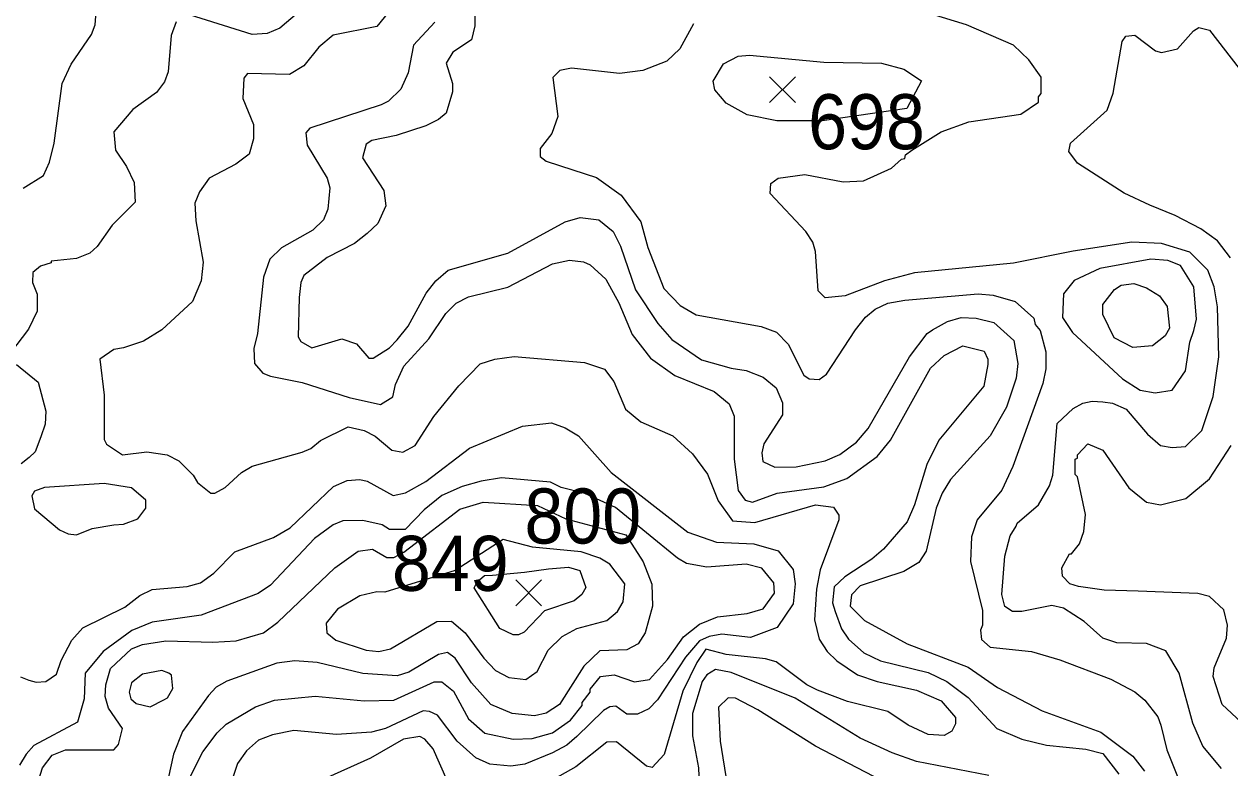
# Model space of a CAD drawing. Extents: x 423 to 448.8, y 7456.3 to 7484.
# Drawn here: x 432.377 to 434.129, y 7465.32 to 7466.401 of the extents above; entities that cross this region are included whole.
import ezdxf
from ezdxf.enums import TextEntityAlignment as Align

# ---------------------------------------------------------------- set-up
doc = ezdxf.new("R2010")
doc.units = 0
doc.header["$LTSCALE"] = 0.032
for name, color, linetype, lineweight in [('1', 7, 'Continuous', 25), ('2', 7, 'Continuous', 13), ('21', 7, 'Continuous', 25)]:
    doc.layers.add(name, color=color, linetype=linetype, lineweight=lineweight)
doc.layers.add('61', color=7, linetype='Continuous')

msp = doc.modelspace()

# ---------------------------------------------------------------- linework, layer by layer
at = {"layer": '1'}
for points in [[(433.0326, 7466.4314), (433.0318, 7466.3982), (433.0271, 7466.378), (433.0001, 7466.3603), (432.9901, 7466.344), (432.9993, 7466.3146), (432.9993, 7466.3023), (432.9901, 7466.2713), (432.9792, 7466.262)], [(432.9792, 7466.262), (432.9607, 7466.2528), (432.9174, 7466.2388), (432.8825, 7466.2319), (432.874, 7466.2264), (432.8686, 7466.2064), (432.8996, 7466.1592), (432.9026, 7466.1367), (432.891, 7466.1112), (432.8756, 7466.0965), (432.857, 7466.0818), (432.8176, 7466.0617), (432.7835, 7466.0354), (432.7789, 7466.0254), (432.7766, 7466.0037), (432.775, 7465.9464), (432.7789, 7465.9395), (432.7952, 7465.9302), (432.8385, 7465.9434), (432.8601, 7465.9364), (432.8779, 7465.9155), (432.8841, 7465.9155), (432.908, 7465.9302), (432.9189, 7465.9418), (432.9351, 7465.9619), (432.9614, 7466.0099), (432.9753, 7466.0277), (432.9932, 7466.0431), (433.0798, 7466.0679), (433.1633, 7466.1135), (433.185, 7466.1197), (433.212, 7466.1166), (433.2329, 7466.0996), (433.2437, 7466.078), (433.2654, 7466.0145), (433.2979, 7465.9658), (433.318, 7465.9426), (433.3613, 7465.9132), (433.4046, 7465.9008), (433.4263, 7465.8977), (433.451, 7465.8877), (433.4696, 7465.8722), (433.4789, 7465.8506), (433.4789, 7465.8328), (433.4518, 7465.791), (433.4487, 7465.7779), (433.4502, 7465.7654), (433.468, 7465.7569), (433.499, 7465.7577), (433.5408, 7465.7662), (433.5624, 7465.7755), (433.5864, 7465.7933), (433.6034, 7465.8134), (433.6637, 7465.9171), (433.6893, 7465.9511), (433.697, 7465.9565), (433.7187, 7465.9689), (433.7388, 7465.9743), (433.7604, 7465.9735), (433.7859, 7465.9673), (433.8153, 7465.941), (433.8207, 7465.9078), (433.8184, 7465.8861), (433.8045, 7465.8444), (433.7805, 7465.8026), (433.7233, 7465.7392), (433.7109, 7465.7191), (433.7024, 7465.6974), (433.6877, 7465.6347), (433.6769, 7465.6185), (433.6552, 7465.6053), (433.5918, 7465.5845), (433.5794, 7465.5713), (433.5771, 7465.5551), (433.598, 7465.5342), (433.6599, 7465.5002), (433.7488, 7465.4661), (433.7914, 7465.4368), (433.8563, 7465.4027), (433.9414, 7465.3718), (433.9878, 7465.337), (434.0048, 7465.3153)], [(432.3984, 7465.303), (432.4038, 7465.32), (432.4177, 7465.3385), (432.437, 7465.3463), (432.5074, 7465.3463), (432.5144, 7465.354), (432.5198, 7465.3772), (432.4997, 7465.4066), (432.495, 7465.4236), (432.4958, 7465.4406), (432.5028, 7465.4646), (432.5329, 7465.4932), (432.5492, 7465.4994), (432.5832, 7465.5048), (432.6513, 7465.5025), (432.6853, 7465.5048), (432.7247, 7465.5164), (432.7456, 7465.5319), (432.8284, 7465.6108), (432.8624, 7465.6348), (432.8833, 7465.6378), (432.9042, 7465.6255), (432.9142, 7465.6257), (432.9289, 7465.6334), (432.9371, 7465.6396), (433.0102, 7465.6959), (433.0442, 7465.7059), (433.123, 7465.7011), (433.1641, 7465.6819), (433.2511, 7465.6585), (433.2765, 7465.6194), (433.2892, 7465.5868), (433.2902, 7465.5551), (433.2793, 7465.5164), (433.2693, 7465.5002), (433.253, 7465.4917), (433.2136, 7465.4901), (433.1904, 7465.4677), (433.1548, 7465.412), (433.1355, 7465.3996), (433.1185, 7465.3958), (433.086, 7465.3988), (433.055, 7465.412), (433.0271, 7465.4437), (433.0032, 7465.4793), (432.9924, 7465.4878), (432.9792, 7465.4847), (432.9359, 7465.4592), (432.9189, 7465.4538), (432.8694, 7465.4569), (432.8029, 7465.4731), (432.7704, 7465.4754), (432.7441, 7465.4723), (432.6714, 7465.446), (432.6559, 7465.4375), (432.6451, 7465.4252), (432.6072, 7465.3726), (432.594, 7465.3401), (432.5762, 7465.2581)], [(433.6119, 7465.3076), (433.5268, 7465.3516), (433.4433, 7465.4042), (433.4108, 7465.4213), (433.3999, 7465.422), (433.3861, 7465.4081), (433.3884, 7465.3586), (433.3984, 7465.2952)]]:
    msp.add_lwpolyline(points, dxfattribs=at)
msp.add_lwpolyline([(433.9878, 7465.931), (433.9607, 7465.9449), (433.9445, 7465.979), (433.9445, 7465.9936), (433.9615, 7466.0153), (433.9708, 7466.0215), (433.9894, 7466.0238), (434.0079, 7466.0176), (434.0265, 7466.006), (434.0381, 7465.9905), (434.0412, 7465.9589), (434.035, 7465.948), (434.0164, 7465.9333)], close=True, dxfattribs=at)
at = {"layer": '2'}
for points in [[(432.3759, 7466.1622), (432.4053, 7466.1808), (432.4138, 7466.2002), (432.4208, 7466.228), (432.4324, 7466.3146), (432.4455, 7466.3425), (432.4749, 7466.3858), (432.4803, 7466.3997), (432.4858, 7466.4693)], [(433.5702, 7466.006), (433.5408, 7466.0029), (433.5307, 7466.013), (433.5268, 7466.0702), (433.5229, 7466.0842), (433.5129, 7466.0996), (433.4611, 7466.1545), (433.4618, 7466.1692), (433.4727, 7466.1769), (433.5114, 7466.1824), (433.5671, 7466.1715), (433.5965, 7466.1731), (433.6374, 7466.1916), (433.6521, 7466.2048), (433.6568, 7466.2056), (433.6575, 7466.211), (433.6668, 7466.2179), (433.7094, 7466.2442), (433.7496, 7466.259), (433.8254, 7466.2698), (433.8509, 7466.2875), (433.8509, 7466.2953), (433.8548, 7466.2999), (433.8548, 7466.3239), (433.837, 7466.3487), (433.8145, 7466.3703), (433.7465, 7466.3997), (433.6305, 7466.4353)], [(432.7742, 7466.4167), (432.7487, 7466.395), (432.7302, 7466.3873), (432.7085, 7466.3858), (432.6173, 7466.4144)], [(432.9065, 7466.4183), (432.8895, 7466.3974), (432.826, 7466.385), (432.8052, 7466.3672), (432.7835, 7466.3401), (432.7626, 7466.3278), (432.7015, 7466.3293), (432.6961, 7466.3224), (432.6946, 7466.2929), (432.7101, 7466.2551), (432.7101, 7466.2342), (432.7039, 7466.2117), (432.6845, 7466.1971), (432.6458, 7466.1769)], [(432.5979, 7466.4044), (432.5909, 7466.3843), (432.5863, 7466.3317), (432.5809, 7466.3169), (432.5693, 7466.3015), (432.5352, 7466.2767), (432.5074, 7466.2442), (432.5097, 7466.2179), (432.526, 7466.1939), (432.5368, 7466.1708), (432.5384, 7466.1421), (432.5051, 7466.1089), (432.4834, 7466.0779), (432.4726, 7466.0679), (432.4533, 7466.0601), (432.4162, 7466.0563), (432.4162, 7466.054), (432.4007, 7466.0493), (432.3899, 7466.04), (432.3891, 7466.0254), (432.396, 7466.0084), (432.396, 7465.9836), (432.3836, 7465.9573), (432.3574, 7465.9232)], [(432.9738, 7466.4036), (432.9429, 7466.3703), (432.9351, 7466.3301), (432.9243, 7466.3061), (432.9065, 7466.2891), (432.8957, 7466.2837), (432.792, 7466.2497), (432.7866, 7466.2427), (432.7882, 7466.2249), (432.8175, 7466.177), (432.8214, 7466.163), (432.8183, 7466.1321), (432.8122, 7466.1166), (432.7967, 7466.1012), (432.751, 7466.0756)], [(433.3497, 7466.4013), (433.3296, 7466.3649), (433.311, 7466.3471), (433.2762, 7466.3332), (433.2422, 7466.3293), (433.1726, 7466.337), (433.1556, 7466.3332), (433.1455, 7466.3231), (433.1525, 7466.2667), (433.1439, 7466.2419), (433.1269, 7466.2203), (433.1269, 7466.2086), (433.1355, 7466.2017), (433.1741, 7466.1893), (433.2089, 7466.1777), (433.2445, 7466.1522), (433.2731, 7466.1135), (433.2832, 7466.0764), (433.3064, 7466.0168), (433.3303, 7465.9921), (433.3536, 7465.9782), (433.448, 7465.9612), (433.4704, 7465.9534), (433.4874, 7465.9357), (433.5098, 7465.8908), (433.5176, 7465.8853), (433.5322, 7465.8846), (433.5431, 7465.8923), (433.5848, 7465.9565), (433.5995, 7465.9751), (433.6134, 7465.9867), (433.632, 7465.9952), (433.6568, 7465.9998), (433.7635, 7466.0091), (433.7852, 7466.0068), (433.8169, 7465.9975), (433.844, 7465.9735), (433.8462, 7465.9643), (433.8532, 7465.9557), (433.8617, 7465.9248), (433.8617, 7465.9001)], [(433.9724, 7466.3757), (433.9777, 7466.3835), (433.9909, 7466.385), (434.0211, 7466.3618), (434.0296, 7466.3595), (434.0527, 7466.3649), (434.076, 7466.3912), (434.0837, 7466.3958), (434.0992, 7466.392), (434.1425, 7466.3363)], [(434.1301, 7466.061), (434.1108, 7466.0857), (434.0868, 7466.1035), (434.0497, 7466.1228), (434.0126, 7466.1375), (433.9755, 7466.1553), (433.9074, 7466.1986), (433.895, 7466.2156), (433.8973, 7466.228), (433.9507, 7466.276), (433.9592, 7466.3007), (433.9724, 7466.3757)], [(432.6458, 7466.1769), (432.6319, 7466.1569), (432.625, 7466.1406), (432.6265, 7466.1151), (432.6374, 7466.0548), (432.6343, 7466.0277), (432.6219, 7465.9975), (432.577, 7465.9565), (432.5507, 7465.9403), (432.5213, 7465.9302), (432.5074, 7465.9279), (432.4873, 7465.9139), (432.4935, 7465.8614), (432.4935, 7465.7972), (432.4966, 7465.7902), (432.5198, 7465.7748), (432.5554, 7465.7794), (432.5848, 7465.7748), (432.6018, 7465.7662), (432.6226, 7465.7454), (432.6288, 7465.7345), (432.6482, 7465.719), (432.6544, 7465.719), (432.6691, 7465.7276), (432.6931, 7465.7492), (432.7085, 7465.7585), (432.7812, 7465.7786), (432.7936, 7465.784), (432.8075, 7465.7956), (432.8477, 7465.8157), (432.8709, 7465.8103), (432.8872, 7465.8018), (432.9111, 7465.7817), (432.9274, 7465.7786), (432.9452, 7465.7886), (432.9722, 7465.8304), (433.0086, 7465.8753), (433.0396, 7465.907), (433.0612, 7465.914), (433.0891, 7465.9178), (433.1912, 7465.9093), (433.2205, 7465.8993), (433.2337, 7465.8815), (433.2507, 7465.8413), (433.2731, 7465.8227), (433.3196, 7465.8026), (433.3482, 7465.7763), (433.3698, 7465.7469), (433.3853, 7465.7082), (433.4061, 7465.6789), (433.4387, 7465.6765), (433.5268, 7465.702), (433.5531, 7465.699), (433.5609, 7465.6873), (433.5609, 7465.6804), (433.5338, 7465.6077), (433.5284, 7465.5799), (433.5253, 7465.535), (433.5322, 7465.5072), (433.5439, 7465.4893), (433.5578, 7465.4754), (433.5879, 7465.4553), (433.6166, 7465.4453), (433.6738, 7465.4329), (433.7094, 7465.4174), (433.7302, 7465.3934), (433.7302, 7465.3841), (433.7248, 7465.3733), (433.714, 7465.3671), (433.6908, 7465.3687), (433.6614, 7465.3818), (433.632, 7465.4019), (433.5733, 7465.4166), (433.5299, 7465.4329), (433.5145, 7465.4406), (433.4696, 7465.4739), (433.4541, 7465.4785), (433.3969, 7465.4847), (433.3675, 7465.4924), (433.3543, 7465.4731), (433.3342, 7465.4314), (433.3071, 7465.3393), (433.2894, 7465.3207), (433.2816, 7465.3223), (433.2376, 7465.3578), (433.2236, 7465.3571), (433.1788, 7465.3215), (433.1277, 7465.2929)], [(432.751, 7466.0756), (432.734, 7466.0594), (432.7247, 7466.0331), (432.7163, 7465.9511), (432.7108, 7465.9295), (432.7116, 7465.9078), (432.724, 7465.8938), (432.7348, 7465.8892), (432.7812, 7465.8799), (432.8493, 7465.8583), (432.8949, 7465.8482), (432.9127, 7465.8591), (432.9166, 7465.8769), (432.9289, 7465.9039), (432.9653, 7465.9434), (432.99, 7465.9805), (433.0047, 7465.9952), (433.0225, 7466.0045), (433.0798, 7466.0184), (433.1448, 7466.0524), (433.1695, 7466.0579), (433.1896, 7466.0555), (433.1996, 7466.0509), (433.2221, 7466.03), (433.2414, 7465.996), (433.2607, 7465.9496), (433.2871, 7465.9155), (433.3227, 7465.89), (433.3799, 7465.8668), (433.4015, 7465.849), (433.4085, 7465.8312), (433.4085, 7465.7686), (433.4147, 7465.7229), (433.4247, 7465.709), (433.4356, 7465.7059), (433.4712, 7465.7191), (433.5392, 7465.7284), (433.5725, 7465.7407), (433.6166, 7465.7724), (433.6359, 7465.7964), (433.6939, 7465.9008), (433.714, 7465.9194), (433.7411, 7465.9333), (433.772, 7465.9256), (433.7774, 7465.914), (433.7774, 7465.9063), (433.7713, 7465.8745), (433.7062, 7465.7964), (433.6885, 7465.7608), (433.6707, 7465.7021), (433.6599, 7465.6773), (433.6258, 7465.6379), (433.6088, 7465.6231), (433.5694, 7465.5976), (433.5539, 7465.583), (433.5516, 7465.5597), (433.5554, 7465.5474), (433.5647, 7465.5218), (433.5748, 7465.5071), (433.5972, 7465.487), (433.6212, 7465.4754), (433.6908, 7465.4584), (433.7179, 7465.4453), (433.7488, 7465.4221), (433.7906, 7465.3772), (433.8269, 7465.3617), (433.8625, 7465.3532), (433.9198, 7465.347), (433.9445, 7465.3408), (433.9677, 7465.3107)], [(434.117, 7465.3192), (434.0899, 7465.3517), (434.0752, 7465.3849), (434.0551, 7465.4577), (434.0357, 7465.4901), (434.0079, 7465.5009), (433.9646, 7465.5017), (433.9445, 7465.5087), (433.9174, 7465.5327), (433.8872, 7465.552), (433.8703, 7465.5558), (433.8269, 7465.5473), (433.813, 7465.5474), (433.8022, 7465.5543), (433.7975, 7465.5721), (433.8022, 7465.6278), (433.8099, 7465.6572), (433.8184, 7465.6711), (433.8199, 7465.6758), (433.8509, 7465.7021), (433.8671, 7465.7299), (433.8718, 7465.7454), (433.878, 7465.8204), (433.9012, 7465.842), (433.9151, 7465.8498), (433.929, 7465.8529), (433.9445, 7465.8521), (433.9584, 7465.8498), (433.9785, 7465.8412), (434.0094, 7465.8049), (434.028, 7465.7887), (434.0451, 7465.7856), (434.0644, 7465.7871), (434.0884, 7465.8103), (434.1046, 7465.8599), (434.1131, 7465.9171), (434.1108, 7465.9898), (434.1062, 7466.0192), (434.0968, 7466.0431), (434.0706, 7466.0694), (434.0296, 7466.0818), (433.9863, 7466.0841), (433.9012, 7466.071), (433.8146, 7466.0532), (433.6707, 7466.0393), (433.6274, 7466.0277), (433.5702, 7466.006)], [(432.3659, 7465.9063), (432.3976, 7465.8807), (432.4084, 7465.8382), (432.4076, 7465.8196), (432.4014, 7465.8011), (432.3929, 7465.7794), (432.3844, 7465.7709), (432.3728, 7465.7616)], [(433.8617, 7465.9001), (433.8571, 7465.8784), (433.8138, 7465.7578), (433.7975, 7465.7237), (433.7619, 7465.6804), (433.7534, 7465.6557), (433.7519, 7465.6201), (433.7697, 7465.5489), (433.7697, 7465.5273), (433.7666, 7465.5203), (433.7681, 7465.5063), (433.7805, 7465.4955), (433.8409, 7465.4893), (433.8818, 7465.477), (433.9561, 7465.4491), (433.9909, 7465.4306), (434.0056, 7465.4182), (434.0241, 7465.3942), (434.0288, 7465.3819), (434.0373, 7465.3463), (434.0706, 7465.2627)], [(432.9313, 7465.7198), (432.9607, 7465.7361), (433.024, 7465.7848), (433.1014, 7465.8165), (433.1432, 7465.8212), (433.1633, 7465.8142), (433.1826, 7465.8026), (433.2298, 7465.7492), (433.3412, 7465.6626), (433.383, 7465.6479), (433.4371, 7465.6456), (433.4727, 7465.6355), (433.4944, 7465.6085), (433.4974, 7465.5876), (433.4944, 7465.5582), (433.4712, 7465.5241), (433.4325, 7465.5095), (433.3907, 7465.5141), (433.3722, 7465.511), (433.3582, 7465.5048), (433.3381, 7465.4809), (433.2971, 7465.4189), (433.2847, 7465.4058), (433.2685, 7465.3981), (433.253, 7465.3981), (433.2368, 7465.4097), (433.2283, 7465.4089), (433.219, 7465.4035), (433.1803, 7465.3656), (433.1656, 7465.3532), (433.1448, 7465.3416), (433.1045, 7465.3254), (433.0844, 7465.3223), (433.0535, 7465.3254), (433.0334, 7465.3346), (433.0063, 7465.3586), (432.9777, 7465.3965), (432.9661, 7465.402), (432.9568, 7465.4027), (432.9019, 7465.3772), (432.8818, 7465.3718), (432.8307, 7465.3687), (432.7689, 7465.3741), (432.7379, 7465.3679), (432.7178, 7465.3602), (432.7, 7465.3447), (432.6869, 7465.3262), (432.6807, 7465.3076)], [(434.1456, 7465.3865), (434.1177, 7465.412), (434.1046, 7465.453), (434.1061, 7465.4654), (434.1239, 7465.5087), (434.1255, 7465.5273), (434.1201, 7465.5497), (434.0992, 7465.569), (434.0822, 7465.5736), (433.9956, 7465.5768), (433.9461, 7465.5783), (433.9089, 7465.5837), (433.8965, 7465.5875), (433.8857, 7465.5984), (433.8849, 7465.6108), (433.8958, 7465.6309), (433.8989, 7465.6309), (433.9105, 7465.6456), (433.9167, 7465.6634), (433.919, 7465.6881), (433.9074, 7465.743), (433.9043, 7465.7461), (433.9043, 7465.7685), (433.9074, 7465.7701), (433.9074, 7465.7747), (433.9228, 7465.791), (433.9445, 7465.7817), (433.9824, 7465.7268), (434.0079, 7465.7059), (434.028, 7465.702), (434.0652, 7465.7113), (434.0992, 7465.7399), (434.1309, 7465.7887)], [(433.3582, 7465.5288), (433.3845, 7465.5396), (433.4278, 7465.5443), (433.451, 7465.5512), (433.4673, 7465.5737), (433.4665, 7465.5891), (433.4487, 7465.61), (433.4263, 7465.6162), (433.3691, 7465.6115), (433.3397, 7465.6169), (433.3265, 7465.6247), (433.2363, 7465.6983), (433.192, 7465.7185), (433.1575, 7465.7275), (433.1417, 7465.7353), (433.0705, 7465.7415), (433.0411, 7465.7368), (433.0133, 7465.7291), (432.9839, 7465.7159), (432.9583, 7465.6951), (432.9305, 7465.6665), (432.908, 7465.6665), (432.8972, 7465.6734), (432.8694, 7465.6796), (432.84, 7465.6789), (432.8261, 7465.6734), (432.799, 7465.6533), (432.7348, 7465.5853), (432.717, 7465.5736), (432.6343, 7465.5419), (432.5631, 7465.5319), (432.5337, 7465.5195), (432.4919, 7465.4893), (432.4656, 7465.4576), (432.4641, 7465.4205), (432.4548, 7465.3864), (432.3914, 7465.3524), (432.3798, 7465.3401), (432.3705, 7465.3238)], [(432.372, 7465.4522), (432.3837, 7465.4476), (432.3945, 7465.4445), (432.4084, 7465.4453), (432.4239, 7465.4561), (432.4308, 7465.4762), (432.4463, 7465.5056), (432.4626, 7465.5234), (432.5236, 7465.5535), (432.5453, 7465.5705), (432.5631, 7465.5791), (432.6142, 7465.5837), (432.6335, 7465.5891), (432.6528, 7465.603), (432.683, 7465.634), (432.7395, 7465.6549), (432.7634, 7465.6688), (432.8268, 7465.7291), (432.8462, 7465.7376), (432.8648, 7465.7392), (432.8756, 7465.7368), (432.9135, 7465.7159), (432.9313, 7465.7198)], [(432.5932, 7465.2566), (432.6366, 7465.3432), (432.6574, 7465.371), (432.6706, 7465.3834), (432.7132, 7465.4089), (432.741, 7465.4182), (432.7998, 7465.4244), (432.8709, 7465.4174), (432.9143, 7465.4182), (432.973, 7465.4452), (432.9839, 7465.4452), (433.0009, 7465.4313), (433.0225, 7465.3911), (433.0465, 7465.3702), (433.0875, 7465.3617), (433.1154, 7465.3625), (433.1448, 7465.371), (433.171, 7465.3895), (433.1881, 7465.4104), (433.1881, 7465.4151), (433.1997, 7465.4298), (433.1997, 7465.4344), (433.2143, 7465.453), (433.2345, 7465.4553), (433.2639, 7465.4452), (433.2855, 7465.4483), (433.3118, 7465.4777), (433.335, 7465.5102), (433.3582, 7465.5288)], [(433.779, 7465.3091), (433.6738, 7465.3293), (433.6382, 7465.3416), (433.5918, 7465.3632), (433.4975, 7465.4213), (433.4046, 7465.4584), (433.3814, 7465.4631), (433.369, 7465.4553), (433.3621, 7465.4453), (433.3481, 7465.3989), (433.3481, 7465.3664), (433.3567, 7465.32), (433.359, 7465.272)], [(432.9916, 7465.3014), (432.9715, 7465.3478), (432.9591, 7465.3617), (432.9521, 7465.3656), (432.9282, 7465.3617), (432.8802, 7465.3339), (432.8083, 7465.3014)]]:
    msp.add_lwpolyline(points, dxfattribs=at)
for points in [[(433.3806, 7466.3054), (433.3783, 7466.3177), (433.393, 7466.3432), (433.4147, 7466.3541), (433.4309, 7466.3556), (433.5392, 7466.3455), (433.6228, 7466.344), (433.6552, 7466.3355), (433.6807, 7466.3185), (433.6597, 7466.2781), (433.5366, 7466.2601), (433.4705, 7466.2601), (433.4278, 7466.269), (433.3969, 7466.286)], [(434.0768, 7465.9556), (434.0806, 7465.972), (434.0767, 7466.0192), (434.0574, 7466.0501), (434.0389, 7466.0571), (434.0141, 7466.0594), (433.9399, 7466.0455), (433.9027, 7466.0284), (433.8872, 7466.0091), (433.8857, 7465.9743), (433.9004, 7465.9526), (433.9731, 7465.8854), (433.9986, 7465.8691), (434.0203, 7465.8652), (434.045, 7465.8691), (434.0644, 7465.897), (434.0706, 7465.9387)], [(432.5074, 7465.6734), (432.5213, 7465.6742), (432.5422, 7465.6819), (432.5538, 7465.6974), (432.5538, 7465.709), (432.5329, 7465.7268), (432.4935, 7465.733), (432.4069, 7465.7276), (432.3922, 7465.7222), (432.3883, 7465.7152), (432.3922, 7465.6966), (432.4285, 7465.6657), (432.4409, 7465.6603), (432.4533, 7465.6587), (432.4757, 7465.668)], [(433.0731, 7465.6521), (433.0032, 7465.6068), (432.9011, 7465.5752), (432.8895, 7465.576), (432.8648, 7465.5698), (432.8322, 7465.5504), (432.816, 7465.5304), (432.8168, 7465.5164), (432.8299, 7465.5056), (432.874, 7465.4909), (432.8926, 7465.4893), (432.9096, 7465.4932), (432.9769, 7465.5326), (432.9978, 7465.5334), (433.0179, 7465.5164), (433.045, 7465.4793), (433.062, 7465.4615), (433.0813, 7465.4515), (433.1061, 7465.4483), (433.1223, 7465.46), (433.1385, 7465.4909), (433.1586, 7465.511), (433.1803, 7465.5226), (433.2236, 7465.5342), (433.2391, 7465.5473), (433.2476, 7465.5613), (433.2499, 7465.5876), (433.2282, 7465.6162), (433.2136, 7465.6247), (433.1865, 7465.634), (433.1159, 7465.6408)], [(433.031, 7465.5814), (433.0351, 7465.5901), (433.046, 7465.5996), (433.0576, 7465.6), (433.1039, 7465.6042), (433.1388, 7465.6092), (433.1681, 7465.6115), (433.1846, 7465.607), (433.1934, 7465.5822), (433.1873, 7465.5721), (433.1764, 7465.5628), (433.133, 7465.5484), (433.1037, 7465.5172), (433.0952, 7465.5133), (433.0875, 7465.5133), (433.0682, 7465.5226)], [(432.5801, 7465.4189), (432.5855, 7465.422), (432.5932, 7465.4352), (432.591, 7465.4545), (432.5871, 7465.4576), (432.577, 7465.4615), (432.5492, 7465.4561), (432.5329, 7465.4437), (432.5298, 7465.4298), (432.5321, 7465.4205), (432.5399, 7465.4135), (432.56, 7465.4089)]]:
    msp.add_lwpolyline(points, close=True, dxfattribs=at)
at = {"layer": '21'}
for p, q in [((433.4602, 7466.3242), (433.4977, 7466.2867)), ((433.4977, 7466.3242), (433.4602, 7466.2867)), ((433.0913, 7465.5932), (433.1288, 7465.5557)), ((433.1288, 7465.5932), (433.0913, 7465.5557))]:
    msp.add_line(p, q, dxfattribs=at)

# ---------------------------------------------------------------- texts
at = {"layer": '61', "width": 0.95}
for s, p in [('698', (433.601, 7466.219)), ('800', (433.1888, 7465.646)), ('849', (432.9963, 7465.5772))]:
    msp.add_text(s, height=0.08, dxfattribs=at).set_placement(p, align=Align.CENTER)

doc.saveas('drawing.dxf')
